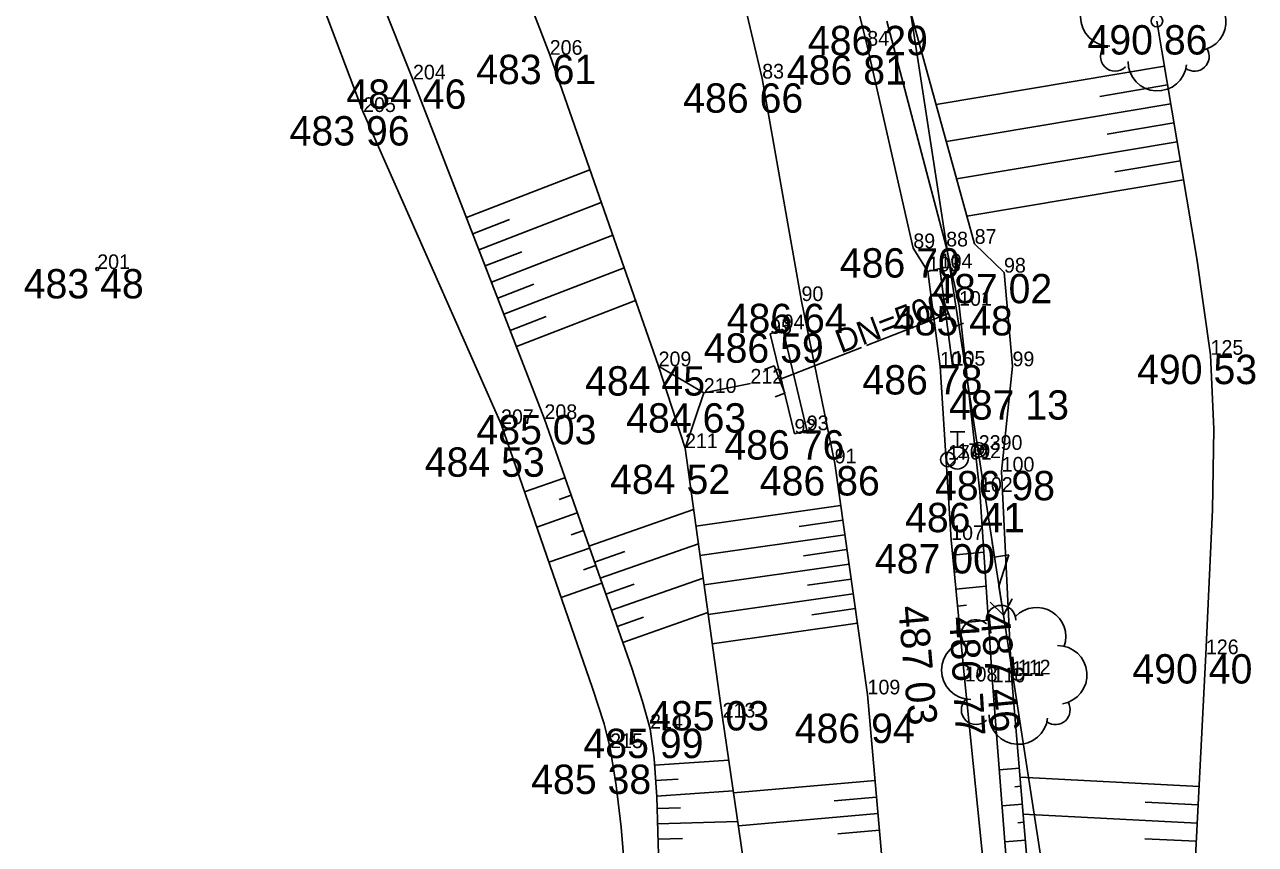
# Model space of a CAD drawing. Extents: x -559180 to -551373, y -1076947 to -1072071.
# Drawn here: x -553545.53 to -553503.59, y -1076337.31 to -1076309.38 of the extents above; entities that cross this region are included whole.
import ezdxf

# ---------------------------------------------------------------- set-up
doc = ezdxf.new("R2010")
doc.units = 0
for name, color, linetype in [('17_KOMUNIKACE', 7, 'Continuous'), ('18_POLOHOPIS', 7, 'Continuous'), ('1_VODA_ZN', 7, 'Continuous'), ('20_EL_ZN', 7, 'Continuous'), ('26_SRAFY', 7, 'Continuous'), ('27_HRANA_PATA', 7, 'Continuous'), ('34_ZELEN', 7, 'Continuous'), ('3_BODY', 7, 'Continuous'), ('40_KANAL_ZN', 7, 'Continuous'), ('49_POPIS_KANAL', 7, 'Continuous'), ('6_VYSKY', 7, 'Continuous'), ('NNnadzemní', 7, 'Continuous')]:
    doc.layers.add(name, color=color, linetype=linetype)

# ---------------------------------------------------------------- blocks, each defined once
blk = doc.blocks.new('STLS')
at = {"layer": '34_ZELEN'}
blk.add_circle((0, 0), 0.2, dxfattribs=at)
for centre, radius, start, end in [((-0.571, 1.853), 0.5, 0, 180), ((0.636, 1.281), 1, 341.2293, 135), ((-1.425, 1.366), 0.5, 45, 210.4326), ((-1.599, 0.146), 1, 90, 270), ((1.356, -0.015), 1, 279.53, 90), ((-1.424, -1.207), 0.5, 135, 315), ((1.283, -1.208), 0.5, 234.3777, 31.0479), ((0.019, -1.381), 1, 180, 353.8403)]:
    blk.add_arc(centre, radius, start, end, dxfattribs=at)
blk = doc.blocks.new('T')
at = {"layer": '6_VYSKY'}
blk.add_circle((0, 0), 0.05, dxfattribs=at)
blk = doc.blocks.new('VYUST')
at = {"layer": '40_KANAL_ZN'}
for p, q in [((-0.35, 0.5), (0, 0.5)), ((0, 0.5), (0, -0.5)), ((0, 0), (3, 0.001)), ((-0.35, -0.5), (0, -0.5))]:
    blk.add_line(p, q, dxfattribs=at)
blk = doc.blocks.new('JS500')
at = {"layer": '49_POPIS_KANAL'}
blk.add_text('DN=500', height=0.8, rotation=0, dxfattribs=at).set_placement((0.703, -0.049))
blk = doc.blocks.new('OSV')
at = {"layer": '1_VODA_ZN'}
for radius in [0.25, 0.158, 0.05]:
    blk.add_circle((0, 0), radius, dxfattribs=at)
blk = doc.blocks.new('HYP')
at = {"layer": '1_VODA_ZN'}
for p, q in [((-0.25, 0.9), (0.25, 0.9)), ((0, 0.375), (0, 0.9)), ((-0.265, -0.265), (0.265, 0.265))]:
    blk.add_line(p, q, dxfattribs=at)
blk.add_circle((0, 0), 0.375, dxfattribs=at)
blk = doc.blocks.new('SV')
at = {"layer": '1_VODA_ZN'}
blk.add_circle((0, 0), 0.25, dxfattribs=at)
blk = doc.blocks.new('POINT_DISPLAY')
blk.add_line((0, 0), (0, 0))
blk = doc.blocks.new('ELNN')
at = {"layer": '20_EL_ZN'}
for p, q in [((0.5, 0), (0.5, 0.5)), ((0.5, 0.5), (1.5, 0)), ((0, 0), (0.5, 0)), ((1.5, 0), (2.5, 0))]:
    blk.add_line(p, q, dxfattribs=at)
blk.add_lwpolyline([(2, 0.375), (2.5, 0), (2, -0.375)], dxfattribs=at)

msp = doc.modelspace()

# ---------------------------------------------------------------- linework, layer by layer
at = {"layer": '17_KOMUNIKACE'}
for p, q in [((-553516.82, -1076310.1), (-553515.25, -1076317)), ((-553520.4, -1076311.22), (-553519.06, -1076318.8)), ((-553515.25, -1076317), (-553514.75, -1076317.79)), ((-553514.75, -1076317.79), (-553514.34, -1076321.03)), ((-553519.06, -1076318.8), (-553517.93, -1076324.33)), ((-553514.34, -1076321.03), (-553513.96, -1076326.94)), ((-553517.93, -1076324.33), (-553516.81, -1076332.2)), ((-553513.96, -1076326.94), (-553513.5, -1076331.76))]:
    msp.add_line(p, q, dxfattribs=at)
for points in [[(-553519.36, -1076300.47), (-553518.007, -1076305.333), (-553516.82, -1076310.1)], [(-553522.87, -1076301.74), (-553521.44, -1076306.843), (-553520.4, -1076311.22)], [(-553513.5, -1076331.76), (-553512.701, -1076339.587), (-553512.47, -1076341.42)], [(-553516.81, -1076332.2), (-553516.181, -1076339.439), (-553515.93, -1076341.76)]]:
    msp.add_lwpolyline(points, dxfattribs=at)
at = {"layer": '18_POLOHOPIS'}
for p, q in [((-553514.75, -1076317.79), (-553514.35, -1076317.69)), ((-553514.35, -1076317.69), (-553513.91, -1076321)), ((-553519.7, -1076319.76), (-553520.13, -1076319.92)), ((-553518.88, -1076323.2), (-553519.7, -1076319.76)), ((-553520.13, -1076319.92), (-553519.3, -1076323.32)), ((-553513.91, -1076321), (-553514.34, -1076321.03)), ((-553519.3, -1076323.32), (-553518.88, -1076323.2))]:
    msp.add_line(p, q, dxfattribs=at)
at = {"layer": '26_SRAFY'}
for p, q in [((-553514.477, -1076312.1), (-553506.693, -1076310.793)), ((-553508.899, -1076311.827), (-553506.584, -1076311.439)), ((-553514.125, -1076313.368), (-553506.476, -1076312.084)), ((-553508.642, -1076313.111), (-553506.368, -1076312.73)), ((-553513.774, -1076314.636), (-553506.259, -1076313.375)), ((-553526.271, -1076314.326), (-553530.478, -1076315.955)), ((-553508.385, -1076314.395), (-553506.151, -1076314.02)), ((-553513.422, -1076315.904), (-553506.043, -1076314.666)), ((-553525.882, -1076315.439), (-553530.053, -1076317.054)), ((-553529.009, -1076316.018), (-553530.265, -1076316.505)), ((-553525.492, -1076316.552), (-553529.627, -1076318.153)), ((-553528.594, -1076317.121), (-553529.84, -1076317.604)), ((-553525.103, -1076317.665), (-553529.201, -1076319.252)), ((-553528.179, -1076318.225), (-553529.414, -1076318.703)), ((-553524.714, -1076318.779), (-553528.776, -1076320.351)), ((-553527.765, -1076319.328), (-553528.989, -1076319.802)), ((-553528.498, -1076325.302), (-553527.12, -1076324.819)), ((-553527.324, -1076325.563), (-553526.91, -1076325.418)), ((-553528.082, -1076326.501), (-553526.7, -1076326.017)), ((-553522.739, -1076325.896), (-553526.305, -1076327.145)), ((-553522.66, -1076326.465), (-553517.726, -1076325.763)), ((-553519.135, -1076326.475), (-553517.655, -1076326.264)), ((-553526.905, -1076326.761), (-553526.49, -1076326.616)), ((-553522.52, -1076327.469), (-553517.583, -1076326.766)), ((-553527.666, -1076327.7), (-553526.281, -1076327.215)), ((-553525.076, -1076327.33), (-553526.113, -1076327.693)), ((-553522.576, -1076327.068), (-553525.921, -1076328.24)), ((-553518.993, -1076327.478), (-553517.512, -1076327.268)), ((-553512.844, -1076327.351), (-553513.911, -1076327.453)), ((-553522.38, -1076328.472), (-553517.441, -1076327.769)), ((-553526.487, -1076327.959), (-553526.071, -1076327.814)), ((-553513.541, -1076328.002), (-553513.856, -1076328.032)), ((-553527.25, -1076328.899), (-553525.861, -1076328.412)), ((-553524.759, -1076328.448), (-553525.729, -1076328.788)), ((-553522.412, -1076328.241), (-553525.538, -1076329.335)), ((-553518.851, -1076328.482), (-553517.369, -1076328.271)), ((-553512.767, -1076328.513), (-553513.8, -1076328.611)), ((-553522.24, -1076329.476), (-553517.298, -1076328.772)), ((-553522.249, -1076329.413), (-553525.154, -1076330.431)), ((-553518.71, -1076329.485), (-553517.226, -1076329.274)), ((-553513.44, -1076329.162), (-553513.745, -1076329.191)), ((-553524.441, -1076329.566), (-553525.346, -1076329.883)), ((-553522.1, -1076330.479), (-553517.155, -1076329.776)), ((-553512.69, -1076329.675), (-553513.69, -1076329.77)), ((-553521.537, -1076334.442), (-553524.068, -1076334.615)), ((-553512.32, -1076334.77), (-553511.636, -1076334.713)), ((-553523.261, -1076335.087), (-553524.032, -1076335.139)), ((-553521.375, -1076335.549), (-553516.555, -1076335.13)), ((-553511.791, -1076335.344), (-553511.585, -1076335.326)), ((-553511.61, -1076335.024), (-553505.513, -1076335.339)), ((-553521.384, -1076335.485), (-553523.997, -1076335.664)), ((-553517.942, -1076335.821), (-553516.506, -1076335.696)), ((-553523.18, -1076336.064), (-553523.983, -1076336.089)), ((-553512.225, -1076335.998), (-553511.533, -1076335.94)), ((-553507.349, -1076335.868), (-553505.545, -1076335.961)), ((-553521.231, -1076336.529), (-553523.967, -1076336.612)), ((-553521.21, -1076336.675), (-553516.457, -1076336.262)), ((-553511.691, -1076336.571), (-553511.482, -1076336.554)), ((-553511.505, -1076336.277), (-553505.577, -1076336.583)), ((-553517.824, -1076336.951), (-553516.408, -1076336.828)), ((-553523.112, -1076337.11), (-553523.951, -1076337.136)), ((-553512.13, -1076337.226), (-553511.43, -1076337.168)), ((-553507.362, -1076337.115), (-553505.609, -1076337.205))]:
    msp.add_line(p, q, dxfattribs=at)
at = {"layer": '27_HRANA_PATA'}
for p, q in [((-553539.33, -1076298.31), (-553534, -1076312.36)), ((-553537.39, -1076298.56), (-553532.3, -1076311.25)), ((-553532.03, -1076298.89), (-553527.64, -1076310.41)), ((-553516.15, -1076309.26), (-553514.13, -1076316.94)), ((-553515.35, -1076308.95), (-553513.16, -1076316.85)), ((-553527.64, -1076310.41), (-553523.93, -1076321.02)), ((-553532.3, -1076311.25), (-553527.82, -1076322.82)), ((-553534, -1076312.36), (-553529.3, -1076322.99)), ((-553513.16, -1076316.85), (-553512.16, -1076317.83)), ((-553514.13, -1076316.94), (-553513.69, -1076318.96)), ((-553512.16, -1076317.83), (-553511.87, -1076321.02)), ((-553513.69, -1076318.96), (-553512.98, -1076325.3)), ((-553523.93, -1076321.02), (-553522.39, -1076321.93)), ((-553523.93, -1076321.02), (-553523.03, -1076323.81)), ((-553511.87, -1076321.02), (-553512.24, -1076324.61)), ((-553522.39, -1076321.93), (-553523.03, -1076323.81)), ((-553522.39, -1076321.93), (-553520.8, -1076321.61)), ((-553523.03, -1076323.81), (-553521.75, -1076332.99)), ((-553512.24, -1076324.61), (-553511.9, -1076331.57)), ((-553512.98, -1076325.3), (-553512.55, -1076331.79)), ((-553521.75, -1076332.99), (-553520.62, -1076340.7))]:
    msp.add_line(p, q, dxfattribs=at)
for points in [[(-553506.95, -1076309.26), (-553505.592, -1076317.35), (-553505.12, -1076320.63)], [(-553505.12, -1076320.63), (-553505.015, -1076323.169), (-553505.059, -1076325.909), (-553505.28, -1076330.83)], [(-553529.3, -1076322.99), (-553526.178, -1076331.991), (-553525.785, -1076333.198), (-553525.58, -1076334.03)], [(-553527.82, -1076322.82), (-553524.846, -1076331.31), (-553524.479, -1076332.439), (-553524.22, -1076333.37)], [(-553505.28, -1076330.83), (-553505.659, -1076338.172), (-553505.688, -1076339.595), (-553505.63, -1076340.95)], [(-553511.9, -1076331.57), (-553511.22, -1076339.676), (-553511.06, -1076341.05)], [(-553512.55, -1076331.79), (-553511.916, -1076340.002), (-553511.79, -1076341.27)], [(-553524.22, -1076333.37), (-553524.084, -1076334.383), (-553523.995, -1076335.686), (-553523.923, -1076338.052), (-553523.878, -1076338.823), (-553523.79, -1076339.58)], [(-553525.58, -1076334.03), (-553525.371, -1076335.301), (-553525.208, -1076336.723), (-553524.974, -1076339.489), (-553524.881, -1076340.352), (-553524.8, -1076340.91)]]:
    msp.add_lwpolyline(points, dxfattribs=at)
at = {"layer": 'NNnadzemní'}
msp.add_line((-553510.37, -1076341.23), (-553515.35, -1076308.95), dxfattribs=at)

# ---------------------------------------------------------------- block references
at = {"layer": '1_VODA_ZN'}
for name, p in [('POINT_DISPLAY', (-553516.82, -1076310.1)), ('POINT_DISPLAY', (-553527.64, -1076310.41)), ('POINT_DISPLAY', (-553532.3, -1076311.25)), ('POINT_DISPLAY', (-553520.4, -1076311.22)), ('POINT_DISPLAY', (-553534, -1076312.36)), ('POINT_DISPLAY', (-553513.16, -1076316.85)), ('POINT_DISPLAY', (-553515.25, -1076317)), ('POINT_DISPLAY', (-553514.13, -1076316.94)), ('POINT_DISPLAY', (-553543.06, -1076317.71)), ('POINT_DISPLAY', (-553514.35, -1076317.69)), ('POINT_DISPLAY', (-553514.75, -1076317.79)), ('POINT_DISPLAY', (-553512.16, -1076317.83)), ('POINT_DISPLAY', (-553519.06, -1076318.8)), ('POINT_DISPLAY', (-553513.69, -1076318.96)), ('POINT_DISPLAY', (-553519.7, -1076319.76)), ('POINT_DISPLAY', (-553520.13, -1076319.92)), ('POINT_DISPLAY', (-553505.12, -1076320.63)), ('POINT_DISPLAY', (-553523.93, -1076321.02)), ('POINT_DISPLAY', (-553514.34, -1076321.03)), ('POINT_DISPLAY', (-553513.91, -1076321)), ('POINT_DISPLAY', (-553511.87, -1076321.02)), ('POINT_DISPLAY', (-553522.39, -1076321.93)), ('POINT_DISPLAY', (-553520.8, -1076321.61)), ('POINT_DISPLAY', (-553529.3, -1076322.99)), ('POINT_DISPLAY', (-553527.82, -1076322.82)), ('POINT_DISPLAY', (-553519.3, -1076323.32)), ('POINT_DISPLAY', (-553518.88, -1076323.2)), ('HYP', (-553513.75, -1076324.15)), ('POINT_DISPLAY', (-553523.03, -1076323.81)), ('SV', (-553514.07, -1076324.2)), ('OSV', (-553513.02, -1076323.87)), ('POINT_DISPLAY', (-553513.02, -1076323.87)), ('POINT_DISPLAY', (-553517.93, -1076324.33)), ('POINT_DISPLAY', (-553514.07, -1076324.2)), ('POINT_DISPLAY', (-553513.75, -1076324.15)), ('POINT_DISPLAY', (-553512.24, -1076324.61)), ('POINT_DISPLAY', (-553512.98, -1076325.3)), ('POINT_DISPLAY', (-553513.96, -1076326.94)), ('POINT_DISPLAY', (-553505.28, -1076330.83)), ('POINT_DISPLAY', (-553511.9, -1076331.57)), ('POINT_DISPLAY', (-553511.69, -1076331.52)), ('POINT_DISPLAY', (-553513.5, -1076331.76)), ('POINT_DISPLAY', (-553512.55, -1076331.79)), ('POINT_DISPLAY', (-553516.81, -1076332.2)), ('POINT_DISPLAY', (-553521.75, -1076332.99)), ('POINT_DISPLAY', (-553524.22, -1076333.37)), ('POINT_DISPLAY', (-553525.58, -1076334.03))]:
    msp.add_blockref(name, p, dxfattribs=at)
at = {"layer": '20_EL_ZN', "xscale": 0.9999994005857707, "yscale": 0.9999994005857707, "rotation": -81.22980024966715}
msp.add_blockref('ELNN', (-553512.561, -1076327.029), dxfattribs=at)
at = {"layer": '34_ZELEN'}
for p in [(-553506.95, -1076309.26), (-553511.69, -1076331.52)]:
    msp.add_blockref('STLS', p, dxfattribs=at)
at = {"layer": '40_KANAL_ZN', "xscale": 1.0000014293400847, "yscale": 1.0000014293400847}
for p, rotation in [((-553514.05, -1076319.22), -158.66322225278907), ((-553519.81, -1076321.47), 21.33677774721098)]:
    msp.add_blockref('VYUST', p, dxfattribs=dict(at, rotation=rotation))
at = {"layer": '49_POPIS_KANAL', "xscale": 1.0000009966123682, "yscale": 1.0000009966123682, "rotation": 20.63039696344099}
msp.add_blockref('JS500', (-553518.392, -1076320.791), dxfattribs=at)
at = {"layer": '6_VYSKY'}
msp.add_blockref('T', (-553543.06, -1076317.71), dxfattribs=at)
msp.add_blockref('T', (-553543.06, -1076317.71), dxfattribs=at)

# ---------------------------------------------------------------- texts
at = {"layer": '3_BODY'}
for s, p in [('84', (-553516.82, -1076310.1)), ('206', (-553527.64, -1076310.41)), ('204', (-553532.3, -1076311.25)), ('83', (-553520.4, -1076311.22)), ('205', (-553534, -1076312.36)), ('88', (-553514.13, -1076316.94)), ('87', (-553513.16, -1076316.85)), ('89', (-553515.25, -1076317)), ('201', (-553543.06, -1076317.71)), ('103', (-553514.75, -1076317.79)), ('104', (-553514.35, -1076317.69)), ('98', (-553512.16, -1076317.83)), ('90', (-553519.06, -1076318.8)), ('101', (-553513.69, -1076318.96)), ('95', (-553520.13, -1076319.92)), ('94', (-553519.7, -1076319.76)), ('125', (-553505.12, -1076320.63)), ('209', (-553523.93, -1076321.02)), ('106', (-553514.34, -1076321.03)), ('105', (-553513.91, -1076321)), ('99', (-553511.87, -1076321.02)), ('210', (-553522.39, -1076321.93)), ('212', (-553520.8, -1076321.61)), ('208', (-553527.82, -1076322.82)), ('207', (-553529.3, -1076322.99)), ('93', (-553518.88, -1076323.2)), ('92', (-553519.3, -1076323.32)), ('211', (-553523.03, -1076323.81)), ('2390', (-553513.02, -1076323.87)), ('91', (-553517.93, -1076324.33)), ('1701', (-553514.07, -1076324.2)), ('1702', (-553513.75, -1076324.15)), ('100', (-553512.24, -1076324.61)), ('102', (-553512.98, -1076325.3)), ('107', (-553513.96, -1076326.94)), ('126', (-553505.28, -1076330.83)), ('111', (-553511.9, -1076331.57)), ('112', (-553511.69, -1076331.52)), ('108', (-553513.5, -1076331.76)), ('110', (-553512.55, -1076331.79)), ('109', (-553516.81, -1076332.2)), ('213', (-553521.75, -1076332.99)), ('214', (-553524.22, -1076333.37)), ('215', (-553525.58, -1076334.03))]:
    msp.add_text(s, height=0.5, dxfattribs=at).set_placement(p)
at = {"layer": '6_VYSKY'}
for s, p in [('486 29', (-553518.843, -1076310.424)), ('490 86', (-553509.315, -1076310.401)), ('483 61', (-553530.145, -1076311.41)), ('486 81', (-553519.559, -1076311.428)), ('484 46', (-553534.571, -1076312.25)), ('486 66', (-553523.092, -1076312.383)), ('483 96', (-553536.505, -1076313.501)), ('486 70', (-553517.755, -1076318)), ('483 48', (-553545.565, -1076318.71)), ('487 02', (-553514.607, -1076318.876)), ('486 64', (-553521.611, -1076319.893)), ('485 48', (-553515.949, -1076319.971)), ('486 59', (-553522.392, -1076320.901)), ('490 53', (-553507.625, -1076321.63)), ('484 45', (-553526.435, -1076322.02)), ('486 78', (-553516.985, -1076321.983)), ('487 13', (-553514.036, -1076322.839)), ('484 63', (-553525.035, -1076323.281)), ('485 03', (-553530.138, -1076323.68)), ('486 76', (-553521.689, -1076324.2)), ('484 53', (-553531.899, -1076324.786)), ('484 52', (-553525.582, -1076325.371)), ('486 86', (-553520.482, -1076325.424)), ('486 98', (-553514.512, -1076325.587)), ('486 41', (-553515.532, -1076326.675)), ('487 00', (-553516.559, -1076328.081)), ('490 40', (-553507.785, -1076331.83)), ('485 03', (-553524.255, -1076333.428)), ('486 94', (-553519.292, -1076333.855)), ('485 99', (-553526.491, -1076334.37)), ('485 38', (-553528.272, -1076335.592))]:
    msp.add_text(s, height=1, dxfattribs=at).set_placement(p)
for s, rotation, p in [('487 03', 274.9774, (-553515.769, -1076329.211)), ('487 46', 275.2766, (-553512.971, -1076329.452)), ('486 77', 273.4058, (-553514.032, -1076329.569)), ('486 77', 273.4058, (-553514.032, -1076329.569))]:
    msp.add_text(s, height=1, rotation=rotation, dxfattribs=at).set_placement(p)

doc.saveas('drawing.dxf')
